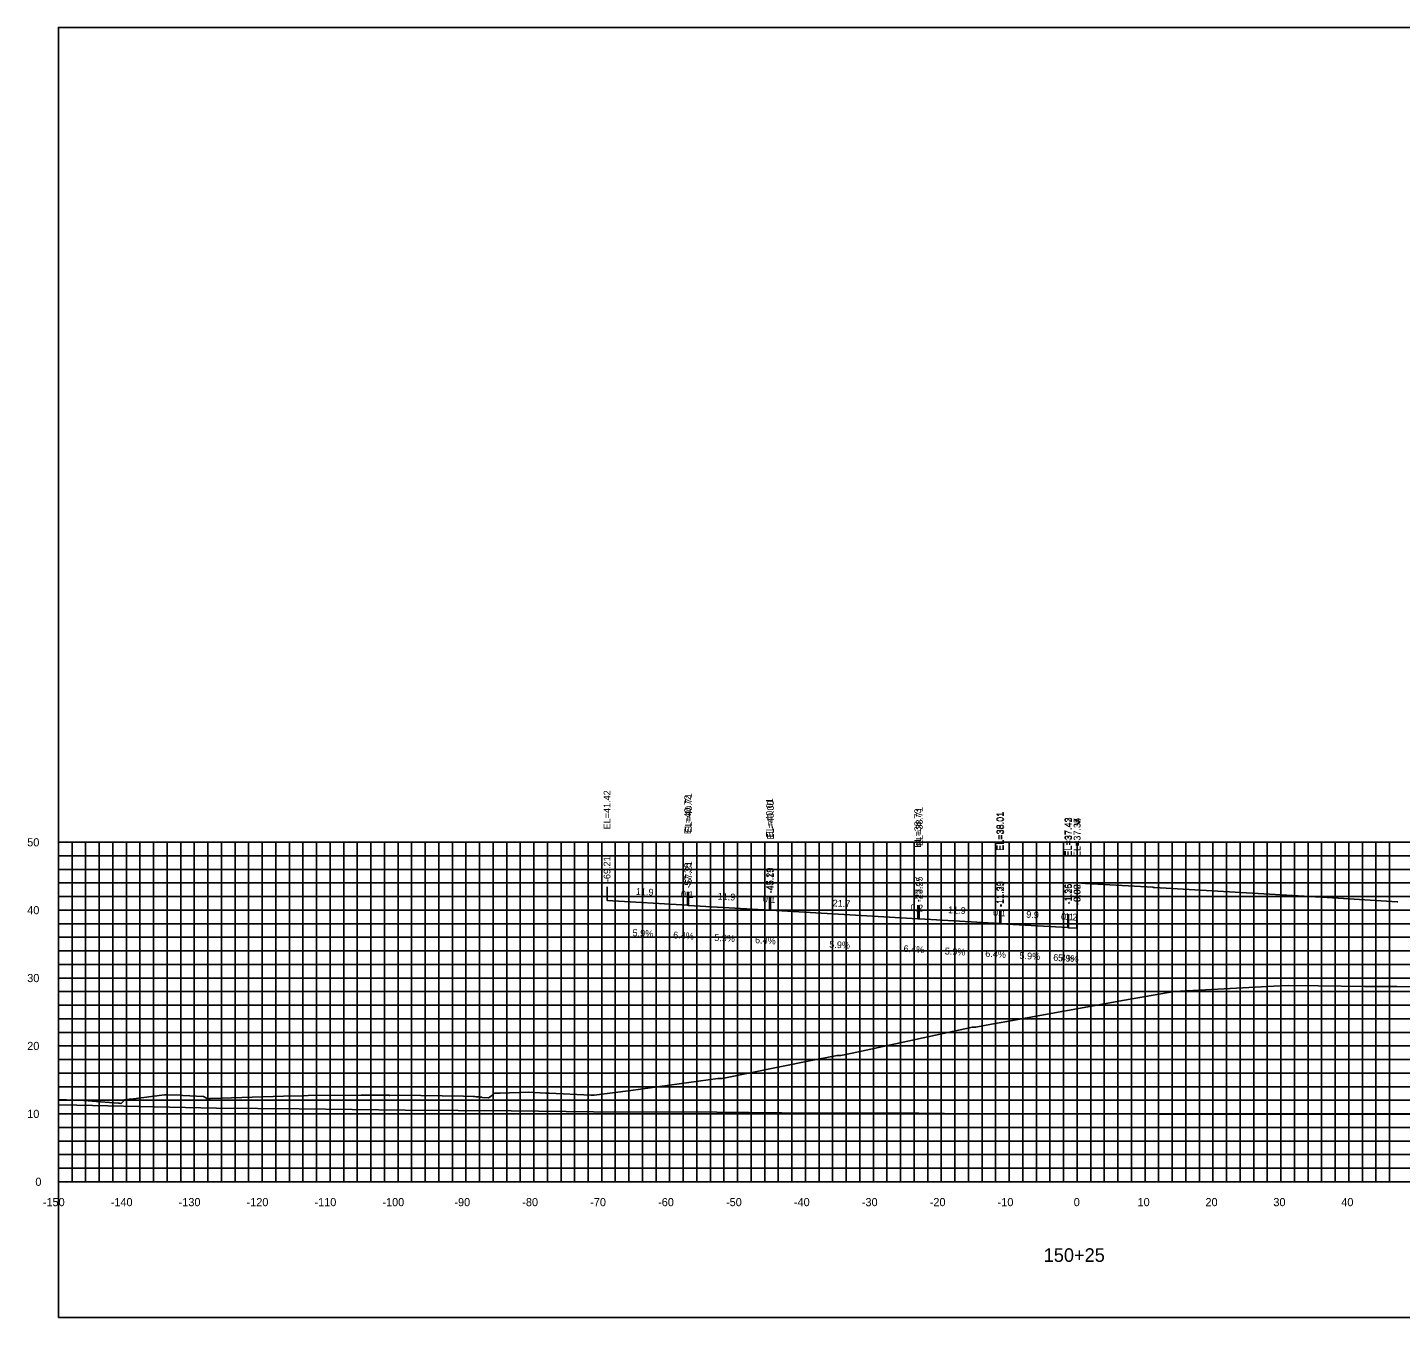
# Model space of a CAD drawing. Extents: x 1800880 to 1818864, y 245271 to 250560.
# Drawn here: x 1818536.1 to 1818738.3, y 248207.3 to 248397.3 of the extents above; entities that cross this region are included whole.
import ezdxf

# ---------------------------------------------------------------- set-up
doc = ezdxf.new("R2010")
doc.units = 0
for name, color, linetype in [('33', 7, 'Continuous'), ('ANNO-TXT', 7, 'Continuous'), ('AXIS', 7, 'Continuous'), ('CL-CNST', 7, 'Continuous'), ('DESIGN - DRAINAGE - Bridges', 7, 'Continuous'), ('Level 32', 7, 'Continuous'), ('Level 37', 7, 'Continuous'), ('Level 46', 7, 'Continuous'), ('Level 62', 7, 'Continuous'), ('SHT-BDR', 7, 'Continuous')]:
    doc.layers.add(name, color=color, linetype=linetype)

msp = doc.modelspace()

# ---------------------------------------------------------------- linework, layer by layer
at = {"layer": 'AXIS'}
msp.add_lwpolyline([(1818690.64, 248271.34), (1818691.87, 248271.27), (1818691.89, 248271.27), (1818701.78, 248270.69), (1818701.89, 248270.68), (1818702.02, 248270.67), (1818713.89, 248269.98), (1818725.75, 248269.28), (1818725.89, 248269.27), (1818737.75, 248268.57), (1818737.89, 248268.56)], dxfattribs=at)
at = {"layer": 'CL-CNST'}
msp.add_lwpolyline([(1818540.64, 248239.45), (1818541.83, 248239.4), (1818543.39, 248239.34), (1818544.39, 248239.27), (1818546.83, 248239.09), (1818549.47, 248238.89), (1818549.63, 248238.89), (1818549.85, 248238.84), (1818550.32, 248239.31), (1818550.36, 248239.37), (1818551.04, 248239.46), (1818551.31, 248239.48), (1818556.24, 248240.14), (1818556.49, 248240.14), (1818556.75, 248240.14), (1818558.75, 248240.05), (1818558.95, 248240.04), (1818561.99, 248239.9), (1818562.21, 248239.77), (1818562.65, 248239.49), (1818562.94, 248239.57), (1818563.02, 248239.59), (1818573.8, 248239.91), (1818576.58, 248239.99), (1818576.75, 248239.99), (1818577.41, 248240), (1818585.19, 248240.06), (1818587.17, 248240.08), (1818587.6, 248240.08), (1818588.84, 248240.07), (1818588.89, 248240.07), (1818589.01, 248240.06), (1818589.12, 248240.06), (1818589.21, 248240.05), (1818589.29, 248240.05), (1818589.37, 248240.04), (1818589.43, 248240.04), (1818590.88, 248240.06), (1818600.3, 248239.92), (1818601.69, 248239.9), (1818601.74, 248239.89), (1818601.96, 248239.87), (1818602.15, 248239.85), (1818602.3, 248239.83), (1818602.43, 248239.82), (1818602.54, 248239.81), (1818602.63, 248239.8), (1818602.71, 248239.79), (1818602.79, 248239.78), (1818602.85, 248239.77), (1818602.91, 248239.76), (1818602.96, 248239.76), (1818603.01, 248239.75), (1818603.05, 248239.75), (1818603.09, 248239.74), (1818603.93, 248239.66), (1818604.07, 248239.75), (1818604.58, 248240.14), (1818604.87, 248240.35), (1818604.94, 248240.37), (1818605.64, 248240.37), (1818605.66, 248240.37), (1818609.83, 248240.51), (1818610.73, 248240.47), (1818612.39, 248240.38), (1818612.68, 248240.38), (1818612.89, 248240.37), (1818619.02, 248240.05), (1818619.13, 248240.05), (1818619.53, 248240.05), (1818624.93, 248240.75), (1818637.72, 248242.51), (1818637.9, 248242.54), (1818638.14, 248242.54), (1818638.35, 248242.53), (1818651.24, 248245.11), (1818655.32, 248245.92), (1818655.4, 248245.92), (1818655.83, 248245.92), (1818658.46, 248246.47), (1818675.21, 248250.09), (1818675.26, 248250.09), (1818675.74, 248250.1), (1818678.05, 248250.55), (1818680.27, 248250.91), (1818697.63, 248254.06), (1818704.91, 248255.35), (1818720.54, 248256.15), (1818721.8, 248256.21), (1818721.8, 248256.21), (1818726.12, 248256.17), (1818732.97, 248256.1), (1818737.73, 248256.06), (1818744.41, 248256)], dxfattribs=at)
at = {"layer": 'DESIGN - DRAINAGE - Bridges'}
for p, q in [((1818540.58, 248277.32), (1818540.64, 248277.32)), ((1818540.64, 248227.32), (1818540.64, 248277.32)), ((1818540.58, 248267.32), (1818540.64, 248267.32)), ((1818540.58, 248257.32), (1818540.64, 248257.32)), ((1818540.58, 248247.32), (1818540.64, 248247.32)), ((1818540.58, 248237.32), (1818540.64, 248237.32)), ((1818540.58, 248227.32), (1818540.64, 248227.32)), ((1818540.64, 248227.32), (1818840.64, 248227.32)), ((1818540.64, 248227.26), (1818540.64, 248227.32)), ((1818550.64, 248227.26), (1818550.64, 248227.32)), ((1818560.64, 248227.26), (1818560.64, 248227.32)), ((1818570.64, 248227.26), (1818570.64, 248227.32)), ((1818580.64, 248227.26), (1818580.64, 248227.32)), ((1818590.64, 248227.26), (1818590.64, 248227.32)), ((1818600.64, 248227.26), (1818600.64, 248227.32)), ((1818610.64, 248227.26), (1818610.64, 248227.32)), ((1818620.64, 248227.26), (1818620.64, 248227.32)), ((1818630.64, 248227.26), (1818630.64, 248227.32)), ((1818640.64, 248227.26), (1818640.64, 248227.32)), ((1818650.64, 248227.26), (1818650.64, 248227.32)), ((1818660.64, 248227.26), (1818660.64, 248227.32)), ((1818670.64, 248227.26), (1818670.64, 248227.32)), ((1818680.64, 248227.26), (1818680.64, 248227.32)), ((1818690.64, 248227.26), (1818690.64, 248227.32)), ((1818700.64, 248227.26), (1818700.64, 248227.32)), ((1818710.64, 248227.26), (1818710.64, 248227.32)), ((1818720.64, 248227.26), (1818720.64, 248227.32)), ((1818730.64, 248227.26), (1818730.64, 248227.32))]:
    msp.add_line(p, q, dxfattribs=at)
at = {"layer": 'Level 37'}
for p, q in [((1818621.42, 248268.74), (1818621.42, 248270.74)), ((1818633.29, 248268.04), (1818633.29, 248270.04)), ((1818633.42, 248268.03), (1818633.42, 248270.03)), ((1818645.35, 248267.33), (1818645.35, 248269.33)), ((1818645.49, 248267.32), (1818645.49, 248269.32)), ((1818667.17, 248266.05), (1818667.17, 248268.05)), ((1818667.39, 248266.03), (1818667.39, 248268.03)), ((1818679.25, 248265.34), (1818679.25, 248267.34)), ((1818679.39, 248265.33), (1818679.39, 248267.33)), ((1818689.28, 248264.75), (1818689.28, 248266.75)), ((1818689.39, 248264.74), (1818689.39, 248266.74)), ((1818690.62, 248264.67), (1818690.62, 248266.67)), ((1818690.64, 248264.67), (1818690.64, 248266.67))]:
    msp.add_line(p, q, dxfattribs=at)
msp.add_lwpolyline([(1818540.64, 248207.32), (1818840.64, 248207.32), (1818840.64, 248397.32), (1818540.64, 248397.32)], close=True, dxfattribs=at)
at = {"layer": 'Level 46'}
for p, q in [((1818540.64, 248277.32), (1818840.64, 248277.32)), ((1818540.64, 248227.32), (1818540.64, 248277.32)), ((1818542.64, 248227.32), (1818542.64, 248277.32)), ((1818544.64, 248227.32), (1818544.64, 248277.32)), ((1818546.64, 248227.32), (1818546.64, 248277.32)), ((1818548.64, 248227.32), (1818548.64, 248277.32)), ((1818550.64, 248227.32), (1818550.64, 248277.32)), ((1818552.64, 248227.32), (1818552.64, 248277.32)), ((1818554.64, 248227.32), (1818554.64, 248277.32)), ((1818556.64, 248227.32), (1818556.64, 248277.32)), ((1818558.64, 248227.32), (1818558.64, 248277.32)), ((1818560.64, 248227.32), (1818560.64, 248277.32)), ((1818562.64, 248227.32), (1818562.64, 248277.32)), ((1818564.64, 248227.32), (1818564.64, 248277.32)), ((1818566.64, 248227.32), (1818566.64, 248277.32)), ((1818568.64, 248227.32), (1818568.64, 248277.32)), ((1818570.64, 248227.32), (1818570.64, 248277.32)), ((1818572.64, 248227.32), (1818572.64, 248277.32)), ((1818574.64, 248227.32), (1818574.64, 248277.32)), ((1818576.64, 248227.32), (1818576.64, 248277.32)), ((1818578.64, 248227.32), (1818578.64, 248277.32)), ((1818580.64, 248227.32), (1818580.64, 248277.32)), ((1818582.64, 248227.32), (1818582.64, 248277.32)), ((1818584.64, 248227.32), (1818584.64, 248277.32)), ((1818586.64, 248227.32), (1818586.64, 248277.32)), ((1818588.64, 248227.32), (1818588.64, 248277.32)), ((1818590.64, 248227.32), (1818590.64, 248277.32)), ((1818592.64, 248227.32), (1818592.64, 248277.32)), ((1818594.64, 248227.32), (1818594.64, 248277.32)), ((1818596.64, 248227.32), (1818596.64, 248277.32)), ((1818598.64, 248227.32), (1818598.64, 248277.32)), ((1818600.64, 248227.32), (1818600.64, 248277.32)), ((1818602.64, 248227.32), (1818602.64, 248277.32)), ((1818604.64, 248227.32), (1818604.64, 248277.32)), ((1818606.64, 248227.32), (1818606.64, 248277.32)), ((1818608.64, 248227.32), (1818608.64, 248277.32)), ((1818610.64, 248227.32), (1818610.64, 248277.32)), ((1818612.64, 248227.32), (1818612.64, 248277.32)), ((1818614.64, 248227.32), (1818614.64, 248277.32)), ((1818616.64, 248227.32), (1818616.64, 248277.32)), ((1818618.64, 248227.32), (1818618.64, 248277.32)), ((1818620.64, 248227.32), (1818620.64, 248277.32)), ((1818622.64, 248227.32), (1818622.64, 248277.32)), ((1818624.64, 248227.32), (1818624.64, 248277.32)), ((1818626.64, 248227.32), (1818626.64, 248277.32)), ((1818628.64, 248227.32), (1818628.64, 248277.32)), ((1818630.64, 248227.32), (1818630.64, 248277.32)), ((1818632.64, 248227.32), (1818632.64, 248277.32)), ((1818634.64, 248227.32), (1818634.64, 248277.32)), ((1818636.64, 248227.32), (1818636.64, 248277.32)), ((1818638.64, 248227.32), (1818638.64, 248277.32)), ((1818640.64, 248227.32), (1818640.64, 248277.32)), ((1818642.64, 248227.32), (1818642.64, 248277.32)), ((1818644.64, 248227.32), (1818644.64, 248277.32)), ((1818646.64, 248227.32), (1818646.64, 248277.32)), ((1818648.64, 248227.32), (1818648.64, 248277.32)), ((1818650.64, 248227.32), (1818650.64, 248277.32)), ((1818652.64, 248227.32), (1818652.64, 248277.32)), ((1818654.64, 248227.32), (1818654.64, 248277.32)), ((1818656.64, 248227.32), (1818656.64, 248277.32)), ((1818658.64, 248227.32), (1818658.64, 248277.32)), ((1818660.64, 248227.32), (1818660.64, 248277.32)), ((1818662.64, 248227.32), (1818662.64, 248277.32)), ((1818664.64, 248227.32), (1818664.64, 248277.32)), ((1818666.64, 248227.32), (1818666.64, 248277.32)), ((1818668.64, 248227.32), (1818668.64, 248277.32)), ((1818670.64, 248227.32), (1818670.64, 248277.32)), ((1818672.64, 248227.32), (1818672.64, 248277.32)), ((1818674.64, 248227.32), (1818674.64, 248277.32)), ((1818676.64, 248227.32), (1818676.64, 248277.32)), ((1818678.64, 248227.32), (1818678.64, 248277.32)), ((1818680.64, 248227.32), (1818680.64, 248277.32)), ((1818682.64, 248227.32), (1818682.64, 248277.32)), ((1818684.64, 248227.32), (1818684.64, 248277.32)), ((1818686.64, 248227.32), (1818686.64, 248277.32)), ((1818688.64, 248227.32), (1818688.64, 248277.32)), ((1818690.64, 248227.32), (1818690.64, 248277.32)), ((1818692.64, 248227.32), (1818692.64, 248277.32)), ((1818694.64, 248227.32), (1818694.64, 248277.32)), ((1818696.64, 248227.32), (1818696.64, 248277.32)), ((1818698.64, 248227.32), (1818698.64, 248277.32)), ((1818700.64, 248227.32), (1818700.64, 248277.32)), ((1818702.64, 248227.32), (1818702.64, 248277.32)), ((1818704.64, 248227.32), (1818704.64, 248277.32)), ((1818706.64, 248227.32), (1818706.64, 248277.32)), ((1818708.64, 248227.32), (1818708.64, 248277.32)), ((1818710.64, 248227.32), (1818710.64, 248277.32)), ((1818712.64, 248227.32), (1818712.64, 248277.32)), ((1818714.64, 248227.32), (1818714.64, 248277.32)), ((1818716.64, 248227.32), (1818716.64, 248277.32)), ((1818718.64, 248227.32), (1818718.64, 248277.32)), ((1818720.64, 248227.32), (1818720.64, 248277.32)), ((1818722.64, 248227.32), (1818722.64, 248277.32)), ((1818724.64, 248227.32), (1818724.64, 248277.32)), ((1818726.64, 248227.32), (1818726.64, 248277.32)), ((1818728.64, 248227.32), (1818728.64, 248277.32)), ((1818730.64, 248227.32), (1818730.64, 248277.32)), ((1818732.64, 248227.32), (1818732.64, 248277.32)), ((1818734.64, 248227.32), (1818734.64, 248277.32)), ((1818736.64, 248227.32), (1818736.64, 248277.32)), ((1818540.64, 248275.32), (1818840.64, 248275.32)), ((1818540.64, 248273.32), (1818840.64, 248273.32)), ((1818540.64, 248271.32), (1818840.64, 248271.32)), ((1818540.64, 248269.32), (1818840.64, 248269.32)), ((1818540.64, 248267.32), (1818840.64, 248267.32)), ((1818540.64, 248265.32), (1818840.64, 248265.32)), ((1818540.64, 248263.32), (1818840.64, 248263.32)), ((1818540.64, 248261.32), (1818840.64, 248261.32)), ((1818540.64, 248259.32), (1818840.64, 248259.32)), ((1818540.64, 248257.32), (1818840.64, 248257.32)), ((1818540.64, 248255.32), (1818840.64, 248255.32)), ((1818540.64, 248253.32), (1818840.64, 248253.32)), ((1818540.64, 248251.32), (1818840.64, 248251.32)), ((1818540.64, 248249.32), (1818840.64, 248249.32)), ((1818540.64, 248247.32), (1818840.64, 248247.32)), ((1818540.64, 248245.32), (1818840.64, 248245.32)), ((1818540.64, 248243.32), (1818840.64, 248243.32)), ((1818540.64, 248241.32), (1818840.64, 248241.32)), ((1818540.64, 248239.32), (1818840.64, 248239.32)), ((1818540.64, 248237.32), (1818840.64, 248237.32)), ((1818540.64, 248235.32), (1818840.64, 248235.32)), ((1818540.64, 248233.32), (1818840.64, 248233.32)), ((1818540.64, 248231.32), (1818840.64, 248231.32)), ((1818540.64, 248229.32), (1818840.64, 248229.32)), ((1818540.64, 248227.32), (1818840.64, 248227.32))]:
    msp.add_line(p, q, dxfattribs=at)
at = {"layer": 'Level 62'}
for points in [[(1818621.42, 248268.74), (1818633.29, 248268.04), (1818633.42, 248268.03), (1818645.35, 248267.33), (1818645.49, 248267.32), (1818667.17, 248266.05), (1818667.39, 248266.03), (1818679.25, 248265.34), (1818679.39, 248265.33), (1818689.28, 248264.75), (1818689.39, 248264.74), (1818690.62, 248264.67), (1818690.64, 248264.67)], [(1818540.64, 248238.64), (1818543.36, 248238.61), (1818563.91, 248238.15), (1818576.08, 248238.05), (1818591.67, 248237.86), (1818607.29, 248237.76), (1818619.43, 248237.64), (1818637.6, 248237.55), (1818647.18, 248237.48), (1818667.31, 248237.41), (1818674.94, 248237.34), (1818696.61, 248237.31), (1818702.69, 248237.27), (1818725.62, 248237.27), (1818730.45, 248237.23), (1818754.42, 248237.27), (1818758.2, 248237.24), (1818783.05, 248237.32), (1818785.96, 248237.31), (1818811.55, 248237.43), (1818813.71, 248237.44), (1818839.95, 248237.58), (1818840.64, 248237.57)]]:
    msp.add_lwpolyline(points, dxfattribs=at)

# ---------------------------------------------------------------- texts
for s, p in [('-150', (1818538.34, 248223.72)), ('-140', (1818548.34, 248223.72)), ('-130', (1818558.34, 248223.72)), ('-120', (1818568.34, 248223.72)), ('-110', (1818578.34, 248223.72)), ('-100', (1818588.34, 248223.72)), ('-90', (1818598.94, 248223.72)), ('-80', (1818608.94, 248223.72)), ('-70', (1818618.94, 248223.72)), ('-60', (1818628.94, 248223.72)), ('-50', (1818638.94, 248223.72)), ('-40', (1818648.94, 248223.72)), ('-30', (1818658.94, 248223.72)), ('-20', (1818668.94, 248223.72)), ('-10', (1818678.94, 248223.72)), ('0', (1818690.14, 248223.72)), ('10', (1818699.54, 248223.72)), ('20', (1818709.54, 248223.72)), ('30', (1818719.54, 248223.72)), ('40', (1818729.54, 248223.72))]:
    msp.add_text(s, height=1.2).set_placement(p)
at = {"layer": '33'}
for s, p in [('50', (1818536.04, 248276.72)), ('40', (1818536.04, 248266.72)), ('30', (1818536.04, 248256.72)), ('20', (1818536.04, 248246.72)), ('10', (1818536.04, 248236.72)), ('0', (1818537.24, 248226.72))]:
    msp.add_text(s, height=1.2, dxfattribs=at).set_placement(p)
at = {"layer": 'ANNO-TXT'}
for s, rotation, p in [('11.9', 356.6368, (1818625.64, 248269.59)), ('0.1', 356.3368, (1818632.27, 248269.21)), ('11.9', 356.6368, (1818637.68, 248268.88)), ('0.1', 356.3368, (1818644.33, 248268.5)), ('21.7', 356.6368, (1818654.61, 248267.89)), ('0.2', 356.3368, (1818666.07, 248267.22)), ('11.9', 356.6368, (1818671.61, 248266.89)), ('0.1', 356.3368, (1818678.24, 248266.5)), ('9.9', 356.6368, (1818683.12, 248266.21)), ('0.1', 356.3368, (1818688.25, 248265.91)), ('1.2', 356.6368, (1818688.79, 248265.88)), ('5.9%', 356.6368, (1818625.15, 248263.51)), ('6.4%', 356.3368, (1818631.13, 248263.17)), ('5.9%', 356.6368, (1818637.18, 248262.8)), ('6.4%', 356.3368, (1818643.19, 248262.46)), ('5.9%', 356.6368, (1818654.12, 248261.81)), ('6.4%', 356.3368, (1818665.05, 248261.17)), ('5.9%', 356.6368, (1818671.12, 248260.81)), ('6.4%', 356.3368, (1818677.09, 248260.46)), ('5.9%', 356.6368, (1818682.13, 248260.16)), ('6.4%', 356.3368, (1818687.1, 248259.88)), ('5.9%', 356.6368, (1818687.8, 248259.82))]:
    msp.add_text(s, height=1, rotation=rotation, dxfattribs=at).set_placement(p)
at = {"layer": 'DESIGN - DRAINAGE - Bridges'}
for s, height, p in [('>', 1.5, (1818690.03, 248279.57)), ('-', 0.0001, (1818540.64, 248227.32))]:
    msp.add_text(s, height=height, dxfattribs=at).set_placement(p)
at = {"layer": 'Level 32'}
msp.add_text('150+25', height=2, dxfattribs=at).set_placement((1818685.72, 248215.52))
at = {"layer": 'SHT-BDR'}
for s, p in [('EL=41.42', (1818621.92, 248279.21)), ('EL=40.72', (1818633.79, 248278.51)), ('EL=40.71', (1818633.92, 248278.76)), ('EL=40.01', (1818645.85, 248278.05)), ('EL=40.00', (1818645.99, 248277.72)), ('EL=38.73', (1818667.67, 248276.52)), ('EL=38.71', (1818667.89, 248276.76)), ('EL=38.01', (1818679.75, 248276.06)), ('EL=38.01', (1818679.89, 248276.05)), ('EL=37.43', (1818689.78, 248275.22)), ('EL=37.42', (1818689.89, 248275.21)), ('EL=37.35', (1818691.12, 248275.14)), ('EL=37.34', (1818691.14, 248275.14)), ('-69.21', (1818621.92, 248271.45)), ('-57.35', (1818633.79, 248270.5)), ('-57.21', (1818633.92, 248270.74)), ('-45.29', (1818645.85, 248269.79)), ('-45.15', (1818645.99, 248269.78)), ('-23.47', (1818667.67, 248268.5)), ('-23.25', (1818667.89, 248268.49)), ('-11.39', (1818679.75, 248267.79)), ('-11.25', (1818679.89, 248267.78)), ('-1.36', (1818689.78, 248268.15)), ('-1.25', (1818689.89, 248268.19)), ('-0.02', (1818691.12, 248268.12)), ('-0.00', (1818691.14, 248268.04))]:
    msp.add_text(s, height=1, rotation=90, dxfattribs=at).set_placement(p)

doc.saveas('drawing.dxf')
